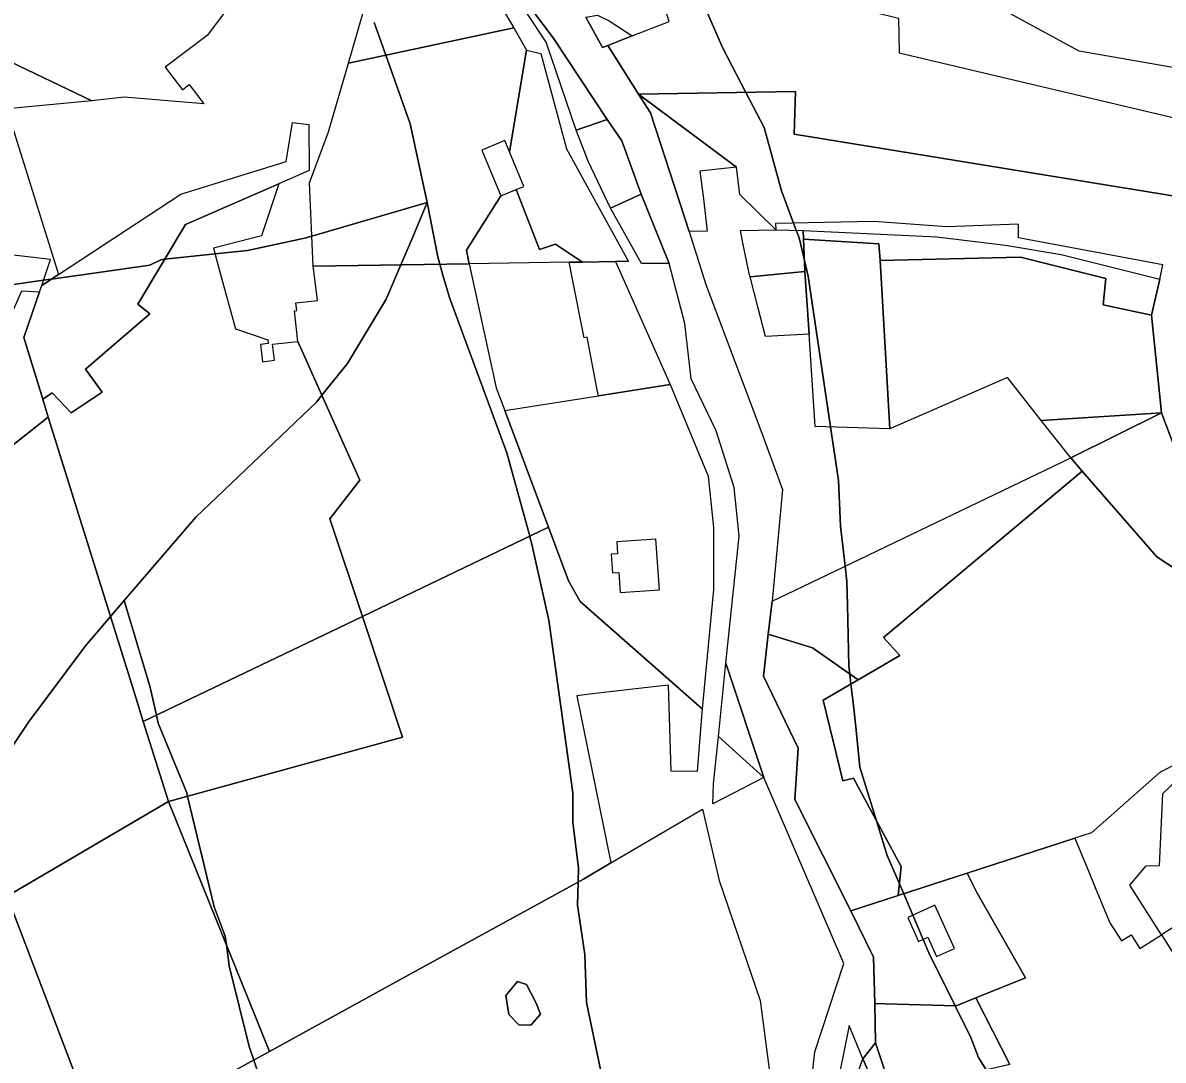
# Model space of a CAD drawing. Extents: x -477304 to -465429, y -1159113 to -1149210.
# Drawn here: x -472385.7 to -472121.9, y -1156415.2 to -1156175.2 of the extents above; entities that cross this region are included whole.
import ezdxf

# ---------------------------------------------------------------- set-up
doc = ezdxf.new("R2010")
doc.units = 0
for name, color, linetype in [('BPEJ_s', 7, 'Continuous'), ('orna_s', 7, 'Continuous'), ('PUPFL_s', 7, 'Continuous'), ('trav_porost_s', 7, 'Continuous'), ('voda_s', 7, 'Continuous'), ('zahrada_s', 7, 'Continuous')]:
    doc.layers.add(name, color=color, linetype=linetype)

msp = doc.modelspace()

# ---------------------------------------------------------------- linework, layer by layer
at = {"layer": 'BPEJ_s'}
for points in [[(-472227.82, -1156171.76), (-472223.78, -1156181.12), (-472218.44, -1156191.32), (-472214.21, -1156199.41), (-472210.17, -1156214.09), (-472207.38, -1156221.58), (-472206.77, -1156223.2), (-472206.13, -1156224.93), (-472204.86, -1156230.24), (-472204, -1156233.86), (-472198.82, -1156268.72), (-472196.98, -1156281.08), (-472196.56, -1156291.71), (-472195.48, -1156300.94), (-472195.07, -1156304.47), (-472194.95, -1156309.89), (-472194.64, -1156324.04), (-472194.42, -1156325.87), (-472194.14, -1156328.21), (-472193.63, -1156332.49), (-472192.96, -1156338.08), (-472192.09, -1156347.43), (-472188.2, -1156359.88), (-472185.71, -1156367.85), (-472182.93, -1156374.4), (-472181.93, -1156376.75), (-472179.83, -1156381.7), (-472177.45, -1156387.31), (-472176.14, -1156390.39), (-472170.01, -1156402.65), (-472166.36, -1156409.96), (-472164.66, -1156414.64), (-472162.85, -1156417.5)], [(-472194.14, -1156328.21), (-472194.42, -1156325.87), (-472194.64, -1156324.04), (-472194.95, -1156309.89), (-472195.07, -1156304.47), (-472195.48, -1156300.94), (-472196.56, -1156291.71), (-472196.98, -1156281.08), (-472198.82, -1156268.72), (-472204, -1156233.86), (-472204.86, -1156230.24), (-472206.13, -1156224.93), (-472206.77, -1156223.2), (-472207.38, -1156221.58), (-472210.17, -1156214.09), (-472214.21, -1156199.41), (-472218.44, -1156191.32), (-472223.78, -1156181.12), (-472227.82, -1156171.76)], [(-472304.39, -1156175.17), (-472302.86, -1156179.47), (-472301.71, -1156182.7), (-472296.09, -1156198.56), (-472292.12, -1156216.79), (-472318.81, -1156224.55), (-472320.12, -1156224.93), (-472333.73, -1156227.91), (-472341.18, -1156228.7), (-472352.86, -1156229.94), (-472353.73, -1156230.04), (-472356.28, -1156231.31), (-472367.65, -1156232.92), (-472379.07, -1156234.53), (-472379.82, -1156234.63), (-472380.9, -1156234.78), (-472389.45, -1156235.99)], [(-472257.25, -1156374.01), (-472257.17, -1156370.83), (-472258.45, -1156360.19), (-472258.45, -1156353.39), (-472263.98, -1156313.41), (-472268.02, -1156295.54), (-472268.23, -1156294.78), (-472268.44, -1156293.99), (-472273.76, -1156274.7), (-472286.94, -1156238.97), (-472288.34, -1156234.14), (-472289.23, -1156231.07), (-472289.71, -1156229.4), (-472292.12, -1156216.79), (-472296.09, -1156198.56), (-472301.71, -1156182.7), (-472302.86, -1156179.47), (-472304.39, -1156175.17)], [(-472389.45, -1156235.99), (-472380.9, -1156234.78), (-472379.82, -1156234.63), (-472379.07, -1156234.53), (-472367.65, -1156232.92), (-472356.28, -1156231.31), (-472353.73, -1156230.04), (-472352.86, -1156229.94), (-472341.18, -1156228.7), (-472333.73, -1156227.91), (-472320.12, -1156224.93), (-472318.81, -1156224.55), (-472292.12, -1156216.79), (-472295.81, -1156225.48), (-472298.24, -1156231.2), (-472301.62, -1156239.18), (-472310.55, -1156254.07), (-472316.49, -1156261.4), (-472317.78, -1156263), (-472345.64, -1156289.59), (-472362.26, -1156308.89)], [(-472310.55, -1156254.07), (-472301.62, -1156239.18), (-472298.24, -1156231.2), (-472295.81, -1156225.48), (-472292.12, -1156216.79), (-472289.71, -1156229.4), (-472289.23, -1156231.07), (-472288.34, -1156234.14), (-472286.94, -1156238.97), (-472273.76, -1156274.7), (-472268.44, -1156293.99), (-472268.23, -1156294.78), (-472268.02, -1156295.54), (-472263.98, -1156313.41), (-472258.45, -1156353.39), (-472258.45, -1156360.19), (-472257.17, -1156370.83), (-472257.25, -1156374.01), (-472257.38, -1156379.34), (-472255.68, -1156390.82), (-472255.26, -1156401.88), (-472250.58, -1156424.42)], [(-472327.35, -1156429.95), (-472332.27, -1156415.21), (-472333.31, -1156412.09), (-472337.99, -1156393.37), (-472338.59, -1156388.55), (-472338.84, -1156386.57), (-472341.39, -1156379.76), (-472347.58, -1156354.19), (-472347.77, -1156353.39), (-472354.36, -1156337.23), (-472354.77, -1156335.4), (-472355.6, -1156331.74), (-472356.28, -1156328.72), (-472362.26, -1156308.89), (-472345.64, -1156289.59), (-472317.78, -1156263), (-472316.49, -1156261.4), (-472310.55, -1156254.07)], [(-472397.17, -1156356.1), (-472384.35, -1156337.01), (-472371.17, -1156319.36), (-472369.35, -1156317.23), (-472365.39, -1156312.58), (-472362.26, -1156308.89), (-472356.28, -1156328.72), (-472355.6, -1156331.74), (-472354.77, -1156335.4), (-472354.36, -1156337.23), (-472347.77, -1156353.39), (-472347.58, -1156354.19), (-472341.39, -1156379.76), (-472338.84, -1156386.57), (-472338.59, -1156388.55), (-472337.99, -1156393.37), (-472333.31, -1156412.09), (-472332.27, -1156415.21), (-472327.35, -1156429.95)], [(-472362.26, -1156308.89), (-472365.39, -1156312.58), (-472369.35, -1156317.23), (-472371.17, -1156319.36), (-472384.35, -1156337.01), (-472397.17, -1156356.1)], [(-472162.85, -1156417.5), (-472164.66, -1156414.64), (-472166.36, -1156409.96), (-472170.01, -1156402.65), (-472176.14, -1156390.39), (-472177.45, -1156387.31), (-472179.83, -1156381.7), (-472181.93, -1156376.75), (-472182.93, -1156374.4), (-472185.71, -1156367.85), (-472188.2, -1156359.88), (-472192.09, -1156347.43), (-472192.96, -1156338.08), (-472193.63, -1156332.49), (-472194.14, -1156328.21)], [(-472250.58, -1156424.42), (-472255.26, -1156401.88), (-472255.68, -1156390.82), (-472257.38, -1156379.34), (-472257.25, -1156374.01)]]:
    msp.add_lwpolyline(points, dxfattribs=at)
at = {"layer": 'orna_s'}
msp.add_lwpolyline([(-472396.81, -1156096.22), (-472384.44, -1156101.41), (-472355.26, -1156113.02), (-472331.88, -1156116.76), (-472306.65, -1156123.81), (-472289.37, -1156127.76), (-472289.55, -1156137.82), (-472306.6, -1156145.88), (-472320.77, -1156154.46), (-472331.03, -1156167.92), (-472335.26, -1156170.79), (-472336.81, -1156169.85), (-472343.02, -1156178.12), (-472352.73, -1156185.49), (-472348.77, -1156190.71), (-472347.2, -1156189.52), (-472343.8, -1156193.97), (-472362.25, -1156192.44), (-472369.7, -1156193.25), (-472394.23, -1156181.54)], dxfattribs=at)
for points in [[(-472367.36, -1156260.65), (-472371.2, -1156255.39), (-472356.29, -1156242.56), (-472359.07, -1156240.29), (-472348.05, -1156221.92), (-472326.46, -1156212.48), (-472330.5, -1156224.48), (-472341.54, -1156227.33), (-472340.26, -1156232.27), (-472336.52, -1156246.05), (-472329.03, -1156248.57), (-472328.92, -1156249.45), (-472330.71, -1156249.66), (-472330.25, -1156253.63), (-472327.49, -1156253.31), (-472327.92, -1156249.6), (-472322.03, -1156248.92), (-472307.75, -1156281.07), (-472314.65, -1156289.97), (-472307.14, -1156312.56), (-472357.81, -1156336.86), (-472359.78, -1156330.55), (-472379.81, -1156266.43), (-472381.06, -1156262.33), (-472378.86, -1156260.82), (-472374.52, -1156265.44)], [(-472202.38, -1156268.61), (-472203.8, -1156247.26), (-472204.76, -1156232.79), (-472205.07, -1156225.25), (-472187.65, -1156226.38), (-472187.4, -1156230.19), (-472185.14, -1156269.14)]]:
    msp.add_lwpolyline(points, close=True, dxfattribs=at)
at = {"layer": 'PUPFL_s'}
for points in [[(-472356.29, -1156242.56), (-472371.2, -1156255.39), (-472367.36, -1156260.65), (-472374.52, -1156265.44), (-472378.86, -1156260.82), (-472381.06, -1156262.33), (-472385.43, -1156248.04), (-472381.81, -1156237.45), (-472381.32, -1156236.02), (-472377.41, -1156233.43), (-472349.13, -1156214.9), (-472324.73, -1156207.32), (-472323.27, -1156198.26), (-472319.53, -1156198.72), (-472319.48, -1156209.42), (-472326.46, -1156212.48), (-472348.05, -1156221.92), (-472359.07, -1156240.29)], [(-472498.44, -1156360.61), (-472449.49, -1156318.95), (-472433.31, -1156305.17), (-472413.02, -1156285), (-472398.2, -1156264.85), (-472385.94, -1156237.24), (-472381.81, -1156237.45), (-472385.43, -1156248.04), (-472381.06, -1156262.33), (-472379.81, -1156266.43), (-472418.98, -1156297.42), (-472495.93, -1156364.31), (-472510.04, -1156390.25), (-472513.64, -1156389.2)], [(-472186.59, -1156317.42), (-472182.78, -1156321.61), (-472192.47, -1156327.24), (-472203, -1156319.86), (-472213.24, -1156316.69), (-472212.38, -1156309.07), (-472199.78, -1156303.01), (-472143.3, -1156275.85), (-472140.63, -1156278.92)]]:
    msp.add_lwpolyline(points, close=True, dxfattribs=at)
at = {"layer": 'trav_porost_s'}
for points in [[(-472262.83, -1156178.96), (-472250.5, -1156197.57), (-472257.71, -1156200.06), (-472264.63, -1156179.67), (-472282.88, -1156151.98)], [(-472306.79, -1156172.28), (-472290.86, -1156154.06), (-472284.27, -1156155.97), (-472272.07, -1156176.4), (-472310.35, -1156184.54)], [(-472243.23, -1156191.71), (-472250.33, -1156180.43), (-472244.73, -1156178.26), (-472236.2, -1156174.94), (-472236.85, -1156172.68), (-472238.94, -1156165.35), (-472231.71, -1156166.16), (-472233.32, -1156154.77), (-472222.13, -1156157.13), (-472214.41, -1156159.85), (-472214.12, -1156166.44), (-472183.12, -1156174.15), (-472183.01, -1156182.15), (-472111.77, -1156198.98), (-472094.34, -1156196.36), (-472084.84, -1156197.79), (-472084.18, -1156221.06), (-472207.24, -1156200.97), (-472206.98, -1156191.14)], [(-472272.07, -1156176.4), (-472269.18, -1156181.57), (-472273.13, -1156205.09), (-472274.21, -1156202.48), (-472279.48, -1156204.66), (-472275.09, -1156215.27), (-472283.03, -1156227.85), (-472282.42, -1156230.97), (-472318.51, -1156231.5), (-472319.35, -1156212.27), (-472314.95, -1156200.41), (-472310.35, -1156184.54)], [(-472438.47, -1156204.03), (-472437.99, -1156196.01), (-472400.57, -1156179.39), (-472394.23, -1156181.54), (-472369.7, -1156193.25), (-472388.43, -1156195.08), (-472405.1, -1156203.89), (-472424.34, -1156205.48)], [(-472188.9, -1156221.21), (-472211.58, -1156221.66), (-472211.51, -1156223.09), (-472219.82, -1156214.92), (-472220.58, -1156208.58), (-472243.23, -1156191.71), (-472206.98, -1156191.14), (-472207.24, -1156200.97), (-472084.18, -1156221.06), (-472080.16, -1156221.16), (-472078.05, -1156258.99), (-472070.84, -1156264.38), (-472101.31, -1156270.43), (-472119.29, -1156273.41), (-472122.3, -1156265.43), (-472124.61, -1156242.87), (-472122.7, -1156234.5), (-472121.98, -1156231.21), (-472155.36, -1156224.93), (-472155.38, -1156221.81), (-472171.91, -1156222.42)], [(-472243.23, -1156191.71), (-472220.58, -1156208.58), (-472229.06, -1156209.55), (-472228.26, -1156215.93), (-472227.36, -1156223.4), (-472231.55, -1156223.48), (-472240.51, -1156196.07)], [(-472442.46, -1156206.34), (-472422.49, -1156208.43), (-472405.12, -1156206.55), (-472388.42, -1156198.16), (-472377.41, -1156233.43), (-472381.32, -1156236.02), (-472379.28, -1156230.01), (-472441.66, -1156222.63)], [(-472254.92, -1156207.25), (-472257.71, -1156200.06), (-472250.5, -1156197.57), (-472247.1, -1156202.51), (-472242.64, -1156214.85), (-472249.74, -1156218.07)], [(-472259.33, -1156230.63), (-472282.42, -1156230.97), (-472283.03, -1156227.85), (-472275.09, -1156215.27), (-472271.55, -1156213.8), (-472266.16, -1156227.64), (-472262.46, -1156226.44), (-472256.23, -1156230.58)], [(-472236.17, -1156230.88), (-472242.6, -1156230.89), (-472249.74, -1156218.07), (-472242.64, -1156214.85)], [(-472135.8, -1156240.48), (-472135.19, -1156234.36), (-472154.92, -1156229.41), (-472187.4, -1156230.19), (-472187.65, -1156226.38), (-472205.07, -1156225.25), (-472205.15, -1156223.24), (-472174.26, -1156224.75), (-472158.36, -1156226.66), (-472145.51, -1156228.85), (-472122.7, -1156234.5), (-472124.61, -1156242.87)], [(-472122.3, -1156265.43), (-472150.09, -1156267.25), (-472157.93, -1156257.31), (-472185.14, -1156269.14), (-472187.4, -1156230.19), (-472154.92, -1156229.41), (-472135.19, -1156234.36), (-472135.8, -1156240.48), (-472124.61, -1156242.87)], [(-472322.03, -1156248.92), (-472322.83, -1156241.87), (-472322.29, -1156241.8), (-472322.52, -1156239.99), (-472317.53, -1156239.46), (-472318.21, -1156233.8), (-472318.51, -1156231.5), (-472282.42, -1156230.97), (-472276.19, -1156259.69), (-472274.22, -1156264.94), (-472264.1, -1156291.91), (-472307.14, -1156312.56), (-472314.65, -1156289.97), (-472307.75, -1156281.07)], [(-472418.98, -1156297.42), (-472379.81, -1156266.43), (-472359.78, -1156330.55), (-472357.81, -1156336.86), (-472352.01, -1156355.41), (-472389.31, -1156377.26)], [(-472143.3, -1156275.85), (-472150.09, -1156267.25), (-472122.3, -1156265.43)], [(-472140.63, -1156278.92), (-472143.3, -1156275.85), (-472122.3, -1156265.43), (-472119.29, -1156273.41), (-472107.15, -1156301.55), (-472113.73, -1156305.13), (-472123.34, -1156298.75)], [(-472094.31, -1156331.31), (-472096.55, -1156333.95), (-472094.38, -1156344.03), (-472114.1, -1156344.28), (-472122.59, -1156348.57), (-472138.5, -1156362.64), (-472142.35, -1156363.89), (-472167.26, -1156371.98), (-472183.24, -1156377.17), (-472182.49, -1156370.43), (-472193.54, -1156350.02), (-472196.04, -1156350.63), (-472200.59, -1156331.96), (-472192.47, -1156327.24), (-472182.78, -1156321.61), (-472186.59, -1156317.42), (-472140.63, -1156278.92), (-472123.34, -1156298.75), (-472113.73, -1156305.13), (-472107.15, -1156301.55)], [(-472264.1, -1156291.91), (-472259.43, -1156304.34), (-472256.73, -1156309.1), (-472228.57, -1156333.91), (-472228.78, -1156336.72), (-472229.67, -1156348.42), (-472235.74, -1156348.36), (-472236.32, -1156328.47), (-472239.17, -1156328.8), (-472254.57, -1156330.57), (-472257.56, -1156330.91), (-472249.63, -1156369.58), (-472255.99, -1156373.32), (-472296.41, -1156395.52), (-472328.61, -1156413.2), (-472352.01, -1156355.41), (-472297.86, -1156340.49), (-472307.14, -1156312.56)], [(-472297.86, -1156340.49), (-472352.01, -1156355.41), (-472357.81, -1156336.86), (-472307.14, -1156312.56)], [(-472207.13, -1156354.89), (-472206.35, -1156343.04), (-472214.35, -1156326.41), (-472213.24, -1156316.69), (-472203, -1156319.86), (-472192.47, -1156327.24), (-472200.59, -1156331.96), (-472196.04, -1156350.63), (-472193.54, -1156350.02), (-472182.49, -1156370.43), (-472183.24, -1156377.17), (-472194.14, -1156380.71)], [(-472224.8, -1156340.31), (-472223.08, -1156323.37), (-472214.25, -1156349.85)], [(-472226.1, -1156355.96), (-472225.95, -1156351.28), (-472224.8, -1156340.31), (-472214.25, -1156349.85)], [(-472328.61, -1156413.2), (-472337.96, -1156418.34), (-472344.91, -1156422.16), (-472367.51, -1156434.56), (-472389.31, -1156377.26), (-472352.01, -1156355.41)], [(-472293.07, -1156526.4), (-472344.91, -1156422.16), (-472337.96, -1156418.34), (-472328.61, -1156413.2), (-472296.41, -1156395.52), (-472255.99, -1156373.32), (-472249.63, -1156369.58), (-472228.46, -1156357.14), (-472224.58, -1156373.7), (-472215.11, -1156401.45), (-472211.38, -1156430.27), (-472230.73, -1156447.46), (-472229.38, -1156449.05), (-472222.02, -1156442.93), (-472229.12, -1156454.86), (-472234.81, -1156463.74), (-472235.83, -1156464.75), (-472243.23, -1156472.08), (-472250.38, -1156479.17), (-472263.12, -1156491.46), (-472272.63, -1156500.49), (-472275.29, -1156503.58), (-472283.11, -1156512.67), (-472291.38, -1156529.79)], [(-472367.51, -1156434.56), (-472380, -1156441.42), (-472421.57, -1156464.24), (-472461.88, -1156486.38), (-472474.53, -1156493.02), (-472477.32, -1156494.49), (-472496.36, -1156504.48), (-472522.05, -1156420.47), (-472501.07, -1156407.1), (-472495.6, -1156416.72), (-472389.31, -1156377.26)], [(-472269.21, -1156397.74), (-472271.23, -1156397.05), (-472273.96, -1156400.26), (-472273.23, -1156404.68), (-472270.97, -1156407.06), (-472268.19, -1156407.14), (-472265.92, -1156404.57), (-472266.95, -1156402.01)], [(-472191.41, -1156414.94), (-472184, -1156431.83), (-472166.55, -1156453.51), (-472163.05, -1156459.71), (-472164.08, -1156460.11), (-472160.42, -1156469.47), (-472161.73, -1156469.9), (-472166.7, -1156472.19), (-472166.3, -1156469.19), (-472169.74, -1156460.51), (-472182.96, -1156467.02), (-472184.95, -1156463.77), (-472193.01, -1156450.31), (-472198.17, -1156436.09), (-472198.1, -1156433.63)]]:
    msp.add_lwpolyline(points, close=True, dxfattribs=at)
for points in [[(-471905.71, -1156243.87), (-471970.47, -1156211.06), (-472001.71, -1156200.74), (-472056.81, -1156189.95), (-472074.01, -1156187.22), (-472109.98, -1156187.25), (-472141.31, -1156181.8), (-472171.43, -1156165.36)], [(-472116.27, -1156382.37), (-472122.32, -1156386.21), (-472129.61, -1156374.73), (-472125.83, -1156370.24), (-472122.72, -1156370.2), (-472121.99, -1156353.51), (-472115.15, -1156346.97)], [(-472157.4, -1156416.24), (-472165.26, -1156400.83), (-472153.77, -1156396.2), (-472164.98, -1156376.42), (-472167.26, -1156371.98), (-472142.35, -1156363.89), (-472139.11, -1156371.67), (-472137.6, -1156375.31), (-472134.27, -1156383.43), (-472131.58, -1156387.66), (-472129.29, -1156386.2), (-472127.28, -1156389.36), (-472122.32, -1156386.21), (-472119.63, -1156390.44)]]:
    msp.add_lwpolyline(points, dxfattribs=at)
at = {"layer": 'voda_s'}
for points in [[(-472262.83, -1156178.96), (-472282.88, -1156151.98)], [(-472255.45, -1156173.94), (-472251.61, -1156180.93), (-472250.33, -1156180.43), (-472243.23, -1156191.71), (-472240.51, -1156196.07), (-472231.55, -1156223.48), (-472227.68, -1156235.78), (-472222.97, -1156248.29), (-472214.96, -1156269.53), (-472209.94, -1156283.2), (-472212.38, -1156309.07), (-472213.24, -1156316.69), (-472214.35, -1156326.41), (-472206.35, -1156343.04), (-472207.13, -1156354.89), (-472194.14, -1156380.71), (-472188.93, -1156391.42), (-472188.62, -1156402.13), (-472188.46, -1156411.19)], [(-472204.41, -1156430.78), (-472202.46, -1156413.31), (-472195.78, -1156392.87), (-472214.25, -1156349.85), (-472223.08, -1156323.37), (-472220, -1156293.97), (-472221.11, -1156282.75), (-472225.31, -1156269.61), (-472231.1, -1156257.62), (-472232.53, -1156244.82), (-472236.17, -1156230.88), (-472242.64, -1156214.85), (-472247.1, -1156202.51), (-472250.5, -1156197.57), (-472262.83, -1156178.96)], [(-472188.46, -1156411.19), (-472191.41, -1156414.94), (-472194.53, -1156407.21), (-472197.79, -1156423.3), (-472198.1, -1156433.63), (-472200.46, -1156440.24), (-472174.55, -1156486.56), (-472162.25, -1156502.89), (-472150.35, -1156530.27), (-472150.15, -1156550.12), (-472149.06, -1156570.75), (-472144.64, -1156594.38), (-472126.68, -1156606.64), (-472108.41, -1156617.72), (-472106.95, -1156619.27), (-472091.12, -1156644.49), (-472086.7, -1156646.04), (-472092.8, -1156656.83), (-472094.72, -1156660.51), (-472096.94, -1156664.76), (-472096.81, -1156700.67)]]:
    msp.add_lwpolyline(points, dxfattribs=at)
for points in [[(-472265.92, -1156404.57), (-472268.19, -1156407.14), (-472270.97, -1156407.06), (-472273.23, -1156404.68), (-472273.96, -1156400.26), (-472271.23, -1156397.05), (-472269.21, -1156397.74), (-472266.95, -1156402.01)], [(-472181.71, -1156431.36), (-472173, -1156439.44), (-472163.05, -1156451.95), (-472159.24, -1156458.23), (-472163.05, -1156459.71), (-472166.55, -1156453.51), (-472184, -1156431.83), (-472191.41, -1156414.94), (-472188.46, -1156411.19)]]:
    msp.add_lwpolyline(points, close=True, dxfattribs=at)
at = {"layer": 'zahrada_s'}
for points in [[(-472250.02, -1156174.74), (-472244.73, -1156178.26), (-472250.33, -1156180.43), (-472251.61, -1156180.93), (-472255.45, -1156173.94), (-472252.79, -1156173.42)], [(-472269.83, -1156213.09), (-472273.13, -1156205.09), (-472269.18, -1156181.57), (-472265.87, -1156182.33), (-472259.91, -1156204.36), (-472245.55, -1156230.42), (-472248.57, -1156230.47), (-472256.23, -1156230.58), (-472262.46, -1156226.44), (-472266.16, -1156227.64), (-472271.55, -1156213.8)], [(-472204.76, -1156232.79), (-472217.45, -1156233.97), (-472217.66, -1156233.2), (-472219.03, -1156226.54), (-472219.71, -1156223.25), (-472211.51, -1156223.09), (-472205.15, -1156223.24), (-472205.07, -1156225.25)], [(-472256.23, -1156230.58), (-472248.57, -1156230.47), (-472235.92, -1156258.89), (-472252.52, -1156261.51), (-472252.87, -1156259.73), (-472255.17, -1156247.95), (-472255.86, -1156248.08), (-472258.55, -1156234.53), (-472259.33, -1156230.63)], [(-472204.76, -1156232.79), (-472203.8, -1156247.26), (-472213.87, -1156247.8), (-472215.57, -1156241.23), (-472217.45, -1156233.97)], [(-472252.52, -1156261.51), (-472235.92, -1156258.89), (-472227.15, -1156280.11), (-472225.95, -1156292.02), (-472225.92, -1156306.34), (-472228.57, -1156333.91), (-472256.73, -1156309.1), (-472259.43, -1156304.34), (-472264.1, -1156291.91), (-472274.22, -1156264.94)], [(-472249.59, -1156298.16), (-472249.29, -1156302.51), (-472247.79, -1156302.41), (-472247.47, -1156307.01), (-472238.41, -1156306.38), (-472239.22, -1156294.67), (-472248.28, -1156295.3), (-472248.09, -1156298.05)], [(-472167.26, -1156371.98), (-472164.98, -1156376.42), (-472153.77, -1156396.2), (-472165.26, -1156400.83), (-472169.81, -1156402.66), (-472186.21, -1156402.2), (-472188.62, -1156402.13), (-472188.93, -1156391.42), (-472194.14, -1156380.71), (-472183.24, -1156377.17)], [(-472174.3, -1156391.27), (-472170.21, -1156389.4), (-472174.76, -1156379.39), (-472180.94, -1156382.2), (-472178.51, -1156387.8), (-472176.33, -1156386.79)], [(-472177.71, -1156420.95), (-472175.62, -1156429.94), (-472181.71, -1156431.36), (-472188.46, -1156411.19), (-472188.62, -1156402.13), (-472186.21, -1156402.2), (-472169.81, -1156402.66), (-472165.26, -1156400.83), (-472157.4, -1156416.24), (-472168.34, -1156418.77)]]:
    msp.add_lwpolyline(points, close=True, dxfattribs=at)

doc.saveas('drawing.dxf')
